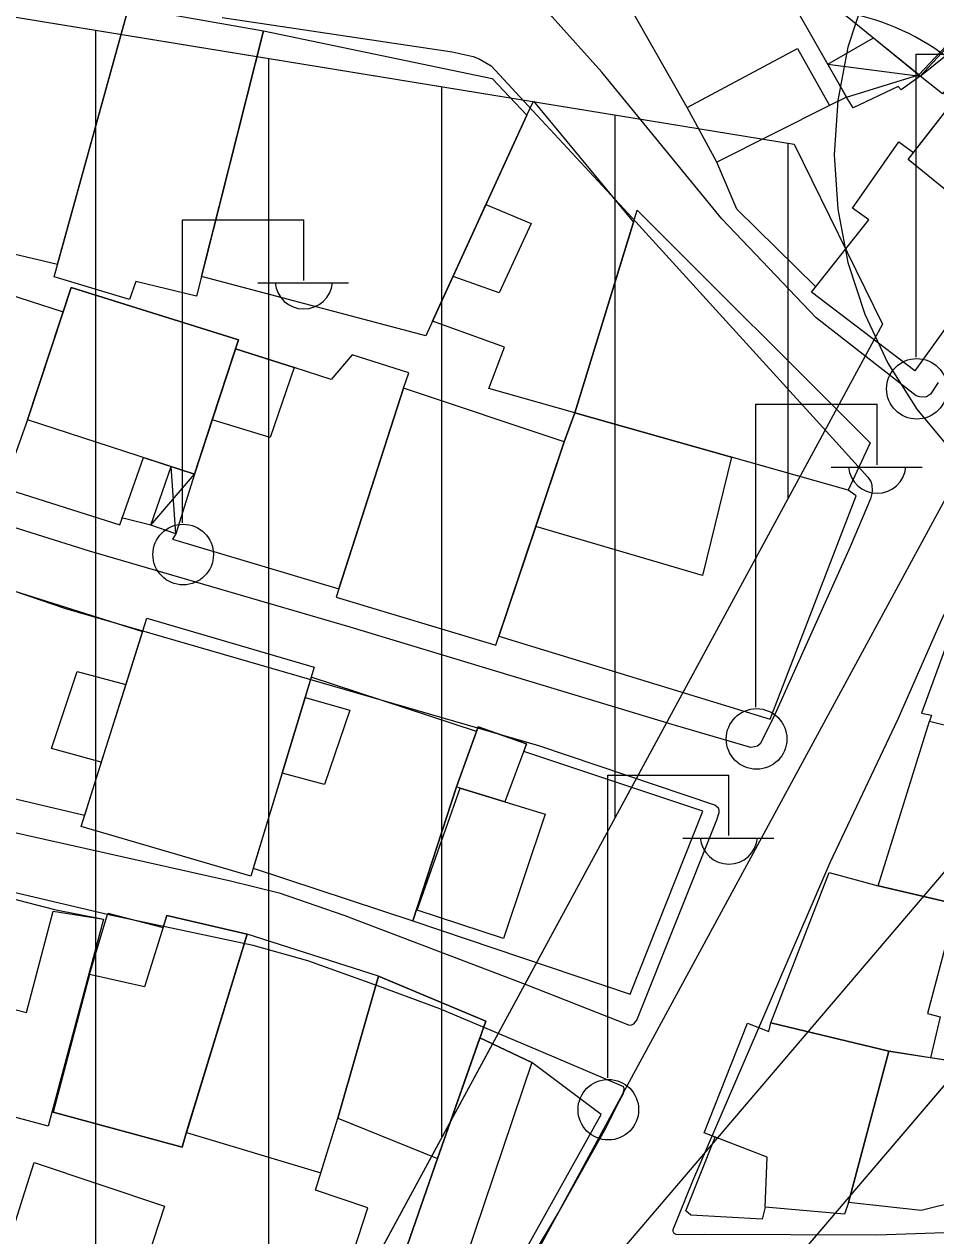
# Model space of a CAD drawing. Extents: x 417997 to 421451, y 4451742 to 4455216.
# Drawn here: x 419472 to 419524.6, y 4453112.9 to 4453182.9 of the extents above; entities that cross this region are included whole.
import ezdxf

# ---------------------------------------------------------------- set-up
doc = ezdxf.new("R2010")
doc.units = 0
for name, color, linetype in [('ADAKENARI', 7, 'Continuous'), ('B_Mesken', 7, 'Continuous'), ('B_Sundurma', 7, 'Continuous'), ('B_Teras', 7, 'Continuous'), ('KALDIRIM', 7, 'Continuous'), ('KD_KAV_25', 7, 'Continuous'), ('PL_KON_MEV_350', 7, 'Continuous'), ('S_Elektrik_Diregi', 7, 'Continuous'), ('Sinir_Duvar_tek_tarafa_ait', 7, 'Continuous'), ('TR_ORTAYOGUNKONUT', 7, 'Continuous'), ('Yol_Sose', 7, 'Continuous')]:
    doc.layers.add(name, color=color, linetype=linetype)

msp = doc.modelspace()

# ---------------------------------------------------------------- linework, layer by layer
at = {"layer": 'ADAKENARI'}
for p, q in [((419512.36, 4453106.601), (419622.453, 4453235.699)), ((419512.36, 4453106.601), (419622.453, 4453235.699)), ((419340.372, 4453204.731), (419516.46, 4453175.97)), ((419340.372, 4453204.731), (419516.46, 4453175.97)), ((419516.46, 4453175.97), (419521.565, 4453165.566)), ((419516.46, 4453175.97), (419521.565, 4453165.566)), ((419521.565, 4453165.566), (419457.346, 4453047.058)), ((419521.565, 4453165.566), (419457.346, 4453047.058))]:
    msp.add_line(p, q, dxfattribs=at)
at = {"layer": 'B_Mesken'}
for points in [[(419528.803, 4453191.625), (419531.967, 4453188.805), (419523.67, 4453179.973), (419518.936, 4453183.817), (419523.248, 4453187.244)], [(419510.855, 4453185.579), (419514.322, 4453187.746), (419519.489, 4453178.688), (419518.513, 4453178.196), (419511.99, 4453174.934), (419510.283, 4453178.087), (419507.228, 4453183.463), (419509.46, 4453184.829)], [(419477.944, 4453183.57), (419470.025, 4453184.675), (419465.602, 4453171.002), (419473.913, 4453169.03)], [(419473.711, 4453168.303), (419478.031, 4453183.883), (419485.82, 4453182.514), (419481.938, 4453167.185), (419478.439, 4453168.036), (419478.075, 4453167.002)], [(419482.226, 4453168.321), (419485.82, 4453182.514), (419499.024, 4453179.754), (419501.024, 4453177.644), (419495.191, 4453164.895)], [(419495.58, 4453165.746), (419501.024, 4453177.644), (419501.411, 4453178.453), (419507.18, 4453171.458), (419503.786, 4453160.448), (419498.835, 4453161.851), (419499.741, 4453164.246)], [(419528.819, 4453170.375), (419523.44, 4453162.865), (419517.473, 4453167.415), (419520.768, 4453171.605), (419519.838, 4453172.27), (419522.511, 4453176.113), (419523.362, 4453175.48), (419525.625, 4453178.39), (419531.373, 4453173.606)], [(419503.786, 4453160.448), (419507.393, 4453172.15), (419520.862, 4453158.717), (419519.579, 4453155.978)], [(419464.682, 4453169.369), (419474.239, 4453166.284), (419472.185, 4453160.046), (419470.767, 4453156.108), (419461.205, 4453158.951)], [(419477.522, 4453153.979), (419478.881, 4453157.86), (419481.823, 4453156.9), (419482.851, 4453160.036), (419484.196, 4453164.14), (419484.369, 4453164.666), (419474.703, 4453167.696), (419474.239, 4453166.284), (419472.185, 4453160.046), (419470.767, 4453156.108)], [(419493.906, 4453161.865), (419494.212, 4453162.755), (419490.933, 4453163.798), (419489.726, 4453162.377), (419487.574, 4453163.062), (419484.196, 4453164.14), (419482.851, 4453160.036), (419481.823, 4453156.9), (419480.751, 4453153.46), (419480.558, 4453153.138), (419490.166, 4453150.279)], [(419493.906, 4453161.865), (419490.012, 4453149.804), (419499.235, 4453147.013), (419503.18, 4453158.776)], [(419499.41, 4453147.534), (419515.069, 4453142.745), (419520.054, 4453155.657), (419519.579, 4453155.978), (419512.847, 4453157.883), (419503.786, 4453160.448), (419503.18, 4453158.776), (419501.537, 4453153.875)], [(419527.775, 4453152.194), (419527.179, 4453152.309), (419523.821, 4453143.099), (419524.39, 4453142.983), (419524.279, 4453142.633), (419534.599, 4453140.042), (419536.489, 4453149.967)], [(419467.107, 4453143.45), (419469.181, 4453150.857), (419478.823, 4453147.807), (419477.858, 4453144.743), (419476.443, 4453140.253), (419475.474, 4453137.177), (419465.923, 4453139.434)], [(419475.274, 4453136.544), (419479.066, 4453148.579), (419488.745, 4453145.749), (419485.072, 4453133.683)], [(419498.115, 4453142.033), (419488.572, 4453145.181), (419488.209, 4453143.989), (419486.881, 4453139.626), (419485.211, 4453134.139), (419494.431, 4453131.087), (419496.965, 4453138.836)], [(419521.323, 4453133.116), (419524.279, 4453142.633), (419535.173, 4453139.897), (419533.438, 4453130.284)], [(419500.846, 4453140.887), (419501.012, 4453141.329), (419498.215, 4453142.31), (419496.965, 4453138.836), (419494.431, 4453131.087), (419506.996, 4453126.864), (419511.195, 4453137.429)], [(419533.088, 4453130.366), (419531.229, 4453122.134), (419530.874, 4453122.197), (419524.339, 4453123.188), (419521.924, 4453123.555), (419515.121, 4453125.21), (419518.477, 4453133.883), (419521.323, 4453133.116), (419525.841, 4453132.06)], [(419473.741, 4453131.759), (419476.568, 4453131.186), (419473.364, 4453119.223), (419469.007, 4453120.407), (419468.618, 4453119.321), (419465.488, 4453120.489), (419467.443, 4453126.984), (419469.109, 4453132.943)], [(419480.236, 4453131.401), (419484.875, 4453130.315), (419481.382, 4453118.952), (419481.108, 4453118.012), (419473.66, 4453120.04), (419475.767, 4453128), (419476.816, 4453131.534), (419480.021, 4453130.716)], [(419492.453, 4453127.89), (419484.875, 4453130.315), (419481.358, 4453118.868), (419489.132, 4453116.541), (419490.105, 4453119.689)], [(419488.82, 4453115.532), (419490.105, 4453119.689), (419492.453, 4453127.89), (419498.652, 4453125.293), (419495.871, 4453117.368), (419493.652, 4453110.99), (419490.995, 4453111.906), (419491.831, 4453114.522)], [(419514.79, 4453114.551), (419514.621, 4453113.849), (419510.496, 4453114.09), (419510.199, 4453114.338), (419511.9, 4453118.6), (419511.267, 4453118.844), (419513.763, 4453125.173), (419515.008, 4453124.697), (419515.121, 4453125.21), (419521.924, 4453123.555), (419519.599, 4453114.815), (419519.376, 4453114.141)], [(419505.32, 4453119.908), (419501.316, 4453122.907), (419498.313, 4453124.326), (419495.871, 4453117.368), (419493.652, 4453110.99), (419496.903, 4453109.833), (419498.865, 4453109.135), (419499.216, 4453108.968)], [(419521.924, 4453123.555), (419530.874, 4453122.197), (419529.562, 4453114.364), (419525.9, 4453114.871), (419523.804, 4453114.356), (419519.599, 4453114.815)], [(419478.821, 4453110.724), (419478.065, 4453108.502), (419478.22, 4453108.439), (419477.403, 4453106.128), (419476.411, 4453102.979), (419468.801, 4453105.35), (419470.46, 4453110.52), (419471.919, 4453115.063), (419472.568, 4453117.141), (419480.085, 4453114.606)]]:
    msp.add_lwpolyline(points, close=True, dxfattribs=at)
at = {"layer": 'B_Sundurma'}
for p, q in [((419523.733, 4453179.901), (419529.803, 4453184.774)), ((419518.401, 4453180.595), (419523.733, 4453179.901)), ((419519.489, 4453178.688), (419523.67, 4453179.973)), ((419480.751, 4453153.46), (419480.47, 4453157.342)), ((419479.295, 4453153.957), (419481.823, 4453156.9))]:
    msp.add_line(p, q, dxfattribs=at)
for points in [[(419525.039, 4453178.877), (419523.733, 4453179.901), (419528.922, 4453185.503), (419529.803, 4453184.774)], [(419519.489, 4453178.688), (419518.401, 4453180.595), (419521.045, 4453182.105), (419523.67, 4453179.973), (419523.733, 4453179.901), (419522.647, 4453179.102), (419522.476, 4453179.305), (419519.873, 4453178.061)], [(419480.751, 4453153.46), (419479.295, 4453153.957), (419480.47, 4453157.342), (419481.823, 4453156.9)]]:
    msp.add_lwpolyline(points, close=True, dxfattribs=at)
at = {"layer": 'B_Teras'}
for points in [[(419511.99, 4453174.934), (419510.283, 4453178.087), (419516.666, 4453181.495), (419518.513, 4453178.196)], [(419531.373, 4453173.606), (419528.819, 4453170.375), (419523.05, 4453175.079), (419525.625, 4453178.39)], [(419498.661, 4453172.479), (419501.272, 4453171.386), (419499.429, 4453167.381), (419496.76, 4453168.324)], [(419472.185, 4453160.046), (419474.703, 4453167.696), (419484.369, 4453164.666), (419481.823, 4453156.9)], [(419486.195, 4453159.029), (419482.851, 4453160.036), (419484.196, 4453164.14), (419487.574, 4453163.062)], [(419503.18, 4453158.776), (419503.786, 4453160.448), (419512.847, 4453157.883), (419511.165, 4453151.039), (419501.537, 4453153.875)], [(419476.443, 4453140.253), (419473.574, 4453141.053), (419475.042, 4453145.492), (419477.858, 4453144.743)], [(419489.344, 4453138.964), (419486.881, 4453139.626), (419488.209, 4453143.989), (419490.791, 4453143.263)], [(419499.757, 4453137.973), (419497.176, 4453138.768), (419496.965, 4453138.836), (419498.215, 4453142.31), (419501.012, 4453141.329)], [(419497.176, 4453138.768), (419502.073, 4453137.26), (419499.666, 4453130.066), (419494.697, 4453131.706)], [(419525.841, 4453132.06), (419524.16, 4453125.748), (419524.892, 4453125.549), (419524.339, 4453123.188), (419521.924, 4453123.555), (419515.121, 4453125.21), (419518.477, 4453133.883), (419521.323, 4453133.116)], [(419465.488, 4453120.489), (419467.443, 4453126.984), (419472.12, 4453125.806), (419473.665, 4453131.651), (419476.568, 4453131.186), (419473.364, 4453119.223), (419469.007, 4453120.407), (419468.618, 4453119.321)], [(419481.382, 4453118.952), (419484.875, 4453130.315), (419480.236, 4453131.401), (419478.944, 4453127.281), (419475.767, 4453128), (419473.66, 4453120.04), (419481.108, 4453118.012)], [(419492.453, 4453127.89), (419490.105, 4453119.689), (419495.871, 4453117.368), (419498.652, 4453125.293)], [(419511.267, 4453118.844), (419513.763, 4453125.173), (419515.008, 4453124.697), (419515.121, 4453125.21), (419521.924, 4453123.555), (419519.599, 4453114.815), (419519.376, 4453114.141), (419514.79, 4453114.551), (419514.895, 4453117.445)], [(419498.313, 4453124.326), (419501.316, 4453122.907), (419496.903, 4453109.833), (419493.652, 4453110.99), (419495.871, 4453117.368)], [(419471.919, 4453115.063), (419472.568, 4453117.141), (419480.085, 4453114.606), (419478.821, 4453110.724), (419473.686, 4453112.35), (419472.909, 4453109.724), (419470.46, 4453110.52)]]:
    msp.add_lwpolyline(points, close=True, dxfattribs=at)
at = {"layer": 'KALDIRIM'}
for p, q in [((419505.727, 4453111.152), (419625.6, 4453251.718)), ((419505.727, 4453111.152), (419625.6, 4453251.718)), ((419465.792, 4453045.853), (419529.232, 4453162.923)), ((419465.792, 4453045.853), (419529.232, 4453162.923))]:
    msp.add_line(p, q, dxfattribs=at)
msp.add_arc((419516.778, 4453169.672), 14.165, 331.54687, 80.72359, dxfattribs=at)
msp.add_arc((419516.778, 4453169.672), 14.165, 331.54687, 80.72359, dxfattribs=at)
at = {"layer": 'KD_KAV_25'}
for p, q in [((419520.539, 4453184.559), (419519.569, 4453181.573)), ((419520.539, 4453184.559), (419519.569, 4453181.573)), ((419519.569, 4453181.573), (419518.981, 4453178.489)), ((419519.569, 4453181.573), (419518.981, 4453178.489)), ((419518.981, 4453178.489), (419518.783, 4453175.356)), ((419518.981, 4453178.489), (419518.783, 4453175.356)), ((419518.783, 4453175.356), (419518.981, 4453172.222)), ((419518.783, 4453175.356), (419518.981, 4453172.222)), ((419518.981, 4453172.222), (419519.569, 4453169.138)), ((419518.981, 4453172.222), (419519.569, 4453169.138)), ((419519.569, 4453169.138), (419520.539, 4453166.152)), ((419519.569, 4453169.138), (419520.539, 4453166.152)), ((419520.539, 4453166.152), (419521.876, 4453163.312)), ((419520.539, 4453166.152), (419521.876, 4453163.312)), ((419521.876, 4453163.312), (419523.558, 4453160.661)), ((419521.876, 4453163.312), (419523.558, 4453160.661)), ((419523.558, 4453160.661), (419525.559, 4453158.242)), ((419523.558, 4453160.661), (419525.559, 4453158.242))]:
    msp.add_line(p, q, dxfattribs=at)
at = {"layer": 'PL_KON_MEV_350'}
for points in [[(419823.627, 4453240.148), (419822.565, 4453223.702), (419795.483, 4453226.221), (419799.027, 4453156.869), (419756.504, 4453159.4), (419758.023, 4453124.471), (419816.158, 4453124.471), (419809.709, 4453024.608), (419799.347, 4453012.271), (419707.401, 4453034.871), (419706.895, 4453052.588), (419682.596, 4453052.082), (419684.115, 4453033.858), (419707.401, 4453034.871), (419799.347, 4453012.271), (419560.39, 4452954.317), (419542.266, 4452957.376), (419468.571, 4453004.865), (419464.929, 4453019.074), (419512.36, 4453106.601), (419622.453, 4453235.699), (419667.916, 4453224.196), (419710.945, 4453222.677), (419709.932, 4453261.656)], [(419340.372, 4453204.731), (419516.46, 4453175.97), (419521.565, 4453165.566), (419457.346, 4453047.058)]]:
    msp.add_lwpolyline(points, dxfattribs=at)
at = {"layer": 'S_Elektrik_Diregi'}
for p, q in [((419523.512, 4453163.669), (419523.512, 4453181.169)), ((419523.512, 4453181.169), (419530.512, 4453181.169)), ((419481.136, 4453154.092), (419481.136, 4453171.592)), ((419481.136, 4453171.592), (419488.136, 4453171.592)), ((419488.136, 4453168.092), (419488.136, 4453171.592)), ((419485.476, 4453167.952), (419490.726, 4453167.952)), ((419514.258, 4453143.44), (419514.258, 4453160.94)), ((419514.258, 4453160.94), (419521.258, 4453160.94)), ((419521.258, 4453157.44), (419521.258, 4453160.94)), ((419518.598, 4453157.3), (419523.848, 4453157.3)), ((419505.694, 4453122.018), (419505.694, 4453139.518)), ((419505.694, 4453139.518), (419512.694, 4453139.518)), ((419512.694, 4453136.018), (419512.694, 4453139.518)), ((419510.034, 4453135.878), (419515.284, 4453135.878))]:
    msp.add_line(p, q, dxfattribs=at)
for centre in [(419523.548, 4453161.834), (419481.172, 4453152.257), (419514.294, 4453141.604), (419505.73, 4453120.183)]:
    msp.add_circle(centre, 1.75, dxfattribs=at)
for centre in [(419488.136, 4453168.105), (419521.258, 4453157.453), (419512.695, 4453136.031)]:
    msp.add_arc(centre, 1.658, 184.83843, 355.14641, dxfattribs=at)
at = {"layer": 'Sinir_Duvar_tek_tarafa_ait'}
for points in [[(419517.72, 4453167.728), (419513.157, 4453172.208), (419511.99, 4453174.934)], [(419479.295, 4453153.957), (419477.61, 4453154.378)]]:
    msp.add_lwpolyline(points, dxfattribs=at)
at = {"layer": 'TR_ORTAYOGUNKONUT'}
for p, q in [((419476.12, 4453081.703), (419476.12, 4453182.559)), ((419476.12, 4453081.703), (419476.12, 4453182.559)), ((419486.12, 4453100.156), (419486.12, 4453180.926)), ((419486.12, 4453100.156), (419486.12, 4453180.926)), ((419496.12, 4453118.61), (419496.12, 4453179.292)), ((419496.12, 4453118.61), (419496.12, 4453179.292)), ((419506.12, 4453137.064), (419506.12, 4453177.659)), ((419506.12, 4453137.064), (419506.12, 4453177.659)), ((419516.12, 4453155.518), (419516.12, 4453176.026)), ((419516.12, 4453155.518), (419516.12, 4453176.026))]:
    msp.add_line(p, q, dxfattribs=at)
at = {"layer": 'Yol_Sose'}
for points in [[(419517.726, 4453165.941), (419512.278, 4453171.652), (419505.361, 4453180.13), (419502.481, 4453183.318), (419501.697, 4453183.961), (419501.157, 4453184.286), (419500.681, 4453184.488), (419497.706, 4453185.168), (419476.211, 4453188.18), (419476.049, 4453188.268), (419475.836, 4453188.397), (419475.744, 4453188.504), (419475.419, 4453188.964), (419475.255, 4453189.382), (419475.175, 4453189.766), (419475.661, 4453202.723)], [(419475.768, 4453152.445), (419462.576, 4453156.596), (419443.875, 4453162.943), (419439.701, 4453164.272), (419433.93, 4453165.911), (419418.322, 4453169.899), (419401.995, 4453174.465), (419389.511, 4453177.959), (419375.877, 4453182.163), (419362.017, 4453186.282), (419350.559, 4453189.888), (419347.848, 4453190.719), (419347.545, 4453190.872), (419347.333, 4453191.083)], [(419483.429, 4453183.292), (419496.706, 4453181.297), (419497.923, 4453181.035), (419498.269, 4453180.906), (419498.964, 4453180.497), (419500.87, 4453178.443), (419507.129, 4453171.693)], [(419507.129, 4453171.693), (419517.755, 4453160.006), (419520.728, 4453156.731), (419520.891, 4453156.483), (419520.954, 4453156.282), (419520.964, 4453155.934), (419520.952, 4453155.779), (419520.865, 4453155.47), (419519.697, 4453152.704)], [(419524.784, 4453162.204), (419524.336, 4453161.523), (419524.116, 4453161.378), (419523.967, 4453161.343), (419523.719, 4453161.365), (419523.514, 4453161.425), (419517.726, 4453165.941)], [(419378.362, 4453157.982), (419376.634, 4453148.963), (419375.215, 4453141.799), (419373.751, 4453135.3), (419373.541, 4453134.461), (419373.514, 4453134.285), (419373.557, 4453134.122), (419373.726, 4453133.955), (419385.785, 4453130.106), (419405.959, 4453123.754), (419421.733, 4453118.884), (419436.159, 4453114.034), (419448.448, 4453110.269), (419470.697, 4453103.168), (419482.717, 4453099.641), (419490.836, 4453096.714), (419490.903, 4453096.695), (419491.057, 4453096.689), (419491.151, 4453096.724), (419497.19, 4453104.714), (419502.832, 4453114.204), (419505.602, 4453119.163)], [(419501.724, 4453141.209), (419474.399, 4453149.112), (419460.308, 4453153.946)], [(419522.471, 4453142.766), (419524.972, 4453148.469), (419527.307, 4453153.193)], [(419519.697, 4453152.704), (419515.275, 4453142.845), (419514.502, 4453141.317), (419514.338, 4453141.196), (419514.165, 4453141.139), (419513.961, 4453141.103), (419509.605, 4453142.38), (419490.818, 4453148.071), (419475.768, 4453152.445)], [(419528.492, 4453113.193), (419521.235, 4453112.939), (419511.295, 4453112.974), (419511.193, 4453112.954), (419509.649, 4453112.973), (419509.53, 4453113.027), (419509.466, 4453113.141), (419509.467, 4453113.269), (419510.606, 4453116.064), (419518.551, 4453134.465), (419522.471, 4453142.766)], [(419505.602, 4453119.163), (419506.379, 4453120.7), (419506.602, 4453121.127), (419506.613, 4453121.208), (419506.648, 4453121.365), (419506.618, 4453121.513), (419501.696, 4453123.6), (419496.003, 4453126.009), (419492.463, 4453127.313), (419488.366, 4453128.774), (419485.221, 4453129.669), (419476.948, 4453131.429), (419461.895, 4453134.975), (419448.396, 4453138.054), (419437.605, 4453141.063), (419437.538, 4453141.084)], [(419469.612, 4453136.602), (419483.9, 4453133.397), (419486.721, 4453132.707), (419490.457, 4453131.415), (419500.926, 4453127.445), (419506.89, 4453125.084), (419507.021, 4453125.07), (419507.2, 4453125.149), (419507.376, 4453125.365), (419512.005, 4453136.932), (419512.133, 4453137.361), (419512.139, 4453137.493), (419512.097, 4453137.601), (419511.878, 4453137.776), (419501.724, 4453141.209)]]:
    msp.add_lwpolyline(points, dxfattribs=at)

doc.saveas('drawing.dxf')
